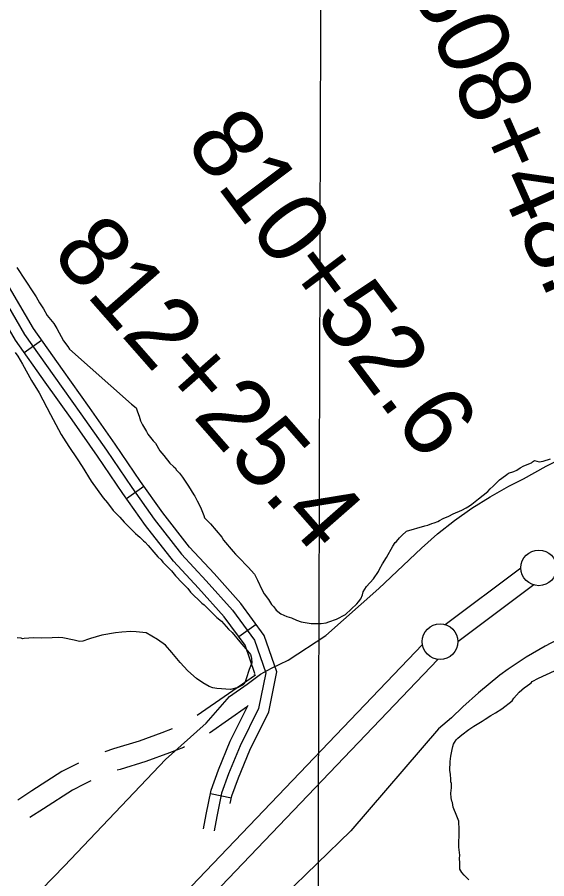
# Model space of a CAD drawing. Extents: x 3146026 to 3183936, y 897894 to 923344.
# Drawn here: x 3175969 to 3176711, y 912709 to 913917 of the extents above; entities that cross this region are included whole.
import ezdxf

# ---------------------------------------------------------------- set-up
doc = ezdxf.new("R2010")
doc.units = 0
for name, color, linetype in [('V-GRID-MAJR', 7, 'Continuous'), ('V-LEVE-TOET', 7, 'Continuous'), ('V-ROAD-CNTR', 7, 'Continuous'), ('V-SITE-VEGE', 7, 'Continuous'), ('V-SURV-IDEN', 7, 'Continuous'), ('V-SURV-LINE', 7, 'Continuous')]:
    doc.layers.add(name, color=color, linetype=linetype)

msp = doc.modelspace()

# ---------------------------------------------------------------- linework, layer by layer
at = {"layer": 'V-GRID-MAJR'}
msp.add_spline([(3176363.2260000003, 903290.974), (3176380.857, 909351.9), (3176398.4930000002, 915414.772), (3176416.13, 921477.6900000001), (3176416.136, 921479.588)], degree=3, dxfattribs=at)
at = {"layer": 'V-LEVE-TOET'}
for points in [[(3176535.160000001, 913172.4279999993), (3176557.778000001, 913192.3629999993), (3176581.422000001, 913211.0699999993), (3176606.025000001, 913228.4979999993), (3176631.516000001, 913244.5979999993), (3176657.827000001, 913259.3229999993), (3176678.294000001, 913269.5549999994), (3176710.129000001, 913287.4639999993), (3176742.714000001, 913303.9649999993)], [(3176309.450000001, 912995.5999999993), (3176325.268000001, 913003.9209999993), (3176348.247000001, 913015.4589999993), (3176401.157000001, 913049.8589999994), (3176475.313000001, 913115.5859999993), (3176535.160000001, 913172.4279999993)], [(3176750.935000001, 913057.3469999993), (3176708.441000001, 913034.9989999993), (3176682.114000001, 913019.3649999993)], [(3176682.114000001, 913019.3649999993), (3176656.631000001, 913002.3909999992), (3176645.164000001, 912994.1109999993), (3176615.214000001, 912969.2909999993), (3176593.155000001, 912949.6999999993), (3176577.508000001, 912934.3639999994), (3176558.972000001, 912918.7439999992)], [(3176233.686000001, 912926.6639999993), (3176266.233000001, 912964.0439999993), (3176290.706000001, 912981.8039999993), (3176309.450000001, 912995.5999999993)], [(3176558.972000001, 912918.7439999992), (3176436.313000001, 912775.6469999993), (3176341.654000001, 912684.2479999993), (3176241.755000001, 912570.9739999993), (3176075.220000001, 912402.9189999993), (3175880.271000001, 912204.6539999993), (3175650.360000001, 911949.5879999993), (3175429.256000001, 911724.1339999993), (3175203.102000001, 911477.3679999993), (3175013.426000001, 911281.9419999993), (3174949.649000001, 911208.8789999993), (3174922.362000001, 911183.1979999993), (3174863.062000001, 911137.6639999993), (3174821.666000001, 911101.6809999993)], [(3175335.611000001, 911997.2119999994), (3175501.944000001, 912173.9379999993), (3175667.903000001, 912348.2129999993), (3175840.263000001, 912526.6449999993), (3176034.831000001, 912726.6049999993), (3176176.330000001, 912875.9559999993), (3176233.686000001, 912926.6639999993)]]:
    msp.add_lwpolyline(points, dxfattribs=at)
at = {"layer": 'V-ROAD-CNTR'}
for p, q in [((3175978.2530066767, 913447.038078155), (3176002.7499576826, 913464.3540435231)), ((3176121.556720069, 913242.1704878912), (3176146.026671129, 913259.525453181)), ((3176279.0744050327, 913048.2388757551), (3176303.3283565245, 913065.8948404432)), ((3176302.5730587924, 912994.3592821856), (3176220.851537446, 912937.5855798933)), ((3176291.5362241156, 912950.1626677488), (3176237.952428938, 912912.9368503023)), ((3176239.380484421, 912828.1013160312), (3176268.782425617, 912822.142327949))]:
    msp.add_line(p, q, dxfattribs=at)
for points in [[(3175705.183552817, 913944.129083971), (3175792.838377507, 913796.026380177), (3175870.7802216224, 913665.4676412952), (3175936.689089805, 913544.1778838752), (3175978.771005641, 913472.2910276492), (3176019.869923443, 913414.1491439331), (3176057.819847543, 913360.982250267), (3176093.5297761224, 913309.8273525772), (3176129.049705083, 913257.5344571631), (3176160.509642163, 913213.1775458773), (3176198.878565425, 913163.9216443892), (3176233.6054959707, 913126.5117192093), (3176270.5344221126, 913085.4568013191), (3176301.387360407, 913043.0738860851), (3176316.9773292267, 912997.6219769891), (3176306.974349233, 912947.5460771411), (3176280.911401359, 912895.236181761), (3176264.951433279, 912855.7552607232), (3176254.842453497, 912828.8773144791), (3176248.1874668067, 912796.038380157), (3176244.611473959, 912776.0304201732)], [(3176267.1754288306, 912814.2123438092), (3176269.305424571, 912824.7213227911), (3176278.926405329, 912850.3032716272), (3176294.598373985, 912889.0711940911), (3176321.292320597, 912942.6470869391), (3176332.4802982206, 912998.6569749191), (3176314.843333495, 913050.0758720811), (3176282.205398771, 913094.9117824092), (3176244.6794738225, 913136.6306989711), (3176210.313542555, 913173.6516249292), (3176172.549618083, 913222.1295279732), (3176141.372680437, 913266.0884400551), (3176105.8837514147, 913318.3353355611), (3176070.074823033, 913369.6332329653), (3176032.098898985, 913422.8351265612), (3175991.3909804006, 913480.4240113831), (3175949.755063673, 913551.5498691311), (3175883.815195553, 913672.8956264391), (3175805.732351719, 913803.690364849), (3175718.306526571, 913951.406069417)], [(3176301.206935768, 912995.2482797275), (3176301.4743602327, 912996.5869790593), (3176287.9313873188, 913036.071900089), (3176258.8634454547, 913076.0018202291), (3176222.531518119, 913116.3927394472), (3176187.443588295, 913154.1916638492), (3176148.4696662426, 913204.225563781), (3176116.7267297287, 913248.9804742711), (3176081.175800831, 913301.3193695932), (3176045.5648720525, 913352.3312675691), (3176007.6409479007, 913405.4631613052), (3175966.151030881, 913464.158043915), (3175923.6231159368, 913536.8058986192), (3175857.745247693, 913658.0396561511), (3175779.9444032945, 913788.3623955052), (3175692.0605790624, 913936.852098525)], [(3176229.8455034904, 912778.6694148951), (3176233.451496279, 912798.8483745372), (3176240.379482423, 912833.0333061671), (3176250.976461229, 912861.2072498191), (3176267.224428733, 912901.4011694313), (3176292.4432383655, 912952.017279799)], [(3176185.8707733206, 912918.7115472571), (3176171.517261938, 912913.1088869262), (3176139.320477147, 912901.599704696), (3176103.7074773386, 912890.6861396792), (3176091.317296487, 912886.6563536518)], [(3176203.2533980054, 912893.4686291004), (3176201.5574772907, 912892.6301816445), (3176182.0227380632, 912885.0051130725), (3176148.769522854, 912873.1182953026), (3176112.742522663, 912862.0778603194), (3176108.931610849, 912860.8383982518)], [(3176054.5982347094, 912870.9711395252), (3176048.7044554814, 912868.0115614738), (3176031.1224740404, 912858.9506970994), (3175989.2988601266, 912831.7621541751), (3175969.2854508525, 912819.0145732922)], [(3176071.840073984, 912846.0592253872), (3176062.30754452, 912841.2724385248), (3176046.207525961, 912832.9753028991), (3176005.5331398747, 912806.5338458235), (3175986.3989542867, 912794.3462882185)]]:
    msp.add_lwpolyline(points, dxfattribs=at)
at = {"layer": 'V-SITE-VEGE'}
for p, q in [((3175967.9930000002, 913566.2559999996), (3175991.6210000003, 913530.4959999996)), ((3175991.6210000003, 913530.4959999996), (3175995.0300000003, 913525.1079999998)), ((3175995.0300000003, 913525.1079999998), (3175999.901, 913516.7829999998)), ((3175999.901, 913516.7829999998), (3176005.258, 913508.2119999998)), ((3176005.258, 913508.2119999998), (3176010.37, 913498.6619999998)), ((3176010.37, 913498.6619999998), (3176019.879, 913487.3899999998)), ((3176019.879, 913487.3899999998), (3176024.264, 913480.5329999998)), ((3176024.264, 913480.5329999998), (3176033.2670000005, 913463.3939999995)), ((3176033.267, 913463.3939999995), (3176039.603, 913455.0639999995)), ((3176039.603, 913455.0639999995), (3176042.04, 913451.6339999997)), ((3176042.04, 913451.6339999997), (3176128.863, 913374.2609999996)), ((3176128.863, 913374.2609999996), (3176135.536, 913369.3309999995)), ((3176135.536, 913369.3309999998), (3176137.235, 913363.5349999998)), ((3176137.235, 913363.5349999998), (3176139.765, 913357.7449999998)), ((3176139.765, 913357.7449999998), (3176141.4710000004, 913351.1199999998)), ((3176141.471, 913351.1199999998), (3176144, 913345.3309999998)), ((3176144, 913345.3309999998), (3176149.872, 913336.2479999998)), ((3176149.872, 913336.2479999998), (3176151.559, 913332.1109999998)), ((3176151.559, 913332.1109999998), (3176157.412, 913325.5139999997)), ((3176157.412, 913325.5139999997), (3176159.0900000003, 913323.0379999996)), ((3176159.09, 913323.0379999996), (3176162.432, 913319.7429999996)), ((3176162.432, 913319.7429999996), (3176168.3140000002, 913308.9989999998)), ((3176168.3140000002, 913308.9989999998), (3176174.167, 913302.4019999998)), ((3176174.167, 913302.4019999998), (3176182.539, 913291.6769999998)), ((3176182.539, 913291.6769999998), (3176187.551, 913286.7349999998)), ((3176678.673, 913287.6959999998), (3176689.429, 913291.9189999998)), ((3176689.429, 913291.9189999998), (3176691.076, 913293.5899999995)), ((3176691.076, 913293.5899999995), (3176693.552, 913295.2649999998)), ((3176693.552, 913295.2649999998), (3176700.202, 913293.6529999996)), ((3176700.202, 913293.6529999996), (3176706.004, 913294.5239999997)), ((3176706.004, 913294.5239999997), (3176715.935, 913297.9109999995)), ((3176187.551, 913286.7349999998), (3176190.051, 913285.0929999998)), ((3176190.051, 913285.0929999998), (3176191.735, 913281.7869999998)), ((3176191.735, 913281.7869999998), (3176195.911, 913277.6689999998)), ((3176657.1750000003, 913277.5889999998), (3176664.622, 913280.1299999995)), ((3176664.622, 913280.1299999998), (3176668.759, 913281.8200000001)), ((3176668.759, 913281.8199999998), (3176673.713, 913285.1709999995)), ((3176673.713, 913285.1709999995), (3176678.673, 913287.6959999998)), ((3176195.911, 913277.6689999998), (3176200.099, 913271.8889999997)), ((3176200.099, 913271.8889999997), (3176208.483, 913259.5049999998)), ((3176635.735, 913259.1849999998), (3176644.795, 913268.3769999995)), ((3176644.795, 913268.3769999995), (3176653.051, 913274.2399999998)), ((3176653.051, 913274.2399999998), (3176654.697, 913275.9119999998)), ((3176654.697, 913275.9119999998), (3176657.1750000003, 913277.5889999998)), ((3176208.483, 913259.5049999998), (3176216.036, 913247.1149999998)), ((3176628.319, 913251.6669999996), (3176631.608, 913255.8389999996)), ((3176631.608, 913255.8389999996), (3176635.7350000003, 913259.1849999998)), ((3176216.036, 913247.1149999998), (3176217.707, 913245.4659999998)), ((3176217.707, 913245.4659999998), (3176221.0700000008, 913238.8529999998)), ((3176615.1180000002, 913241.6219999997), (3176628.319, 913251.6669999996)), ((3176221.0700000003, 913238.8529999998), (3176225.2830000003, 913229.7579999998)), ((3176597.7830000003, 913229.0529999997), (3176602.744, 913231.5779999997)), ((3176602.744, 913231.5779999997), (3176606.0430000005, 913234.0889999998)), ((3176606.043, 913234.0889999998), (3176615.1180000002, 913241.6219999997)), ((3176225.2830000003, 913229.7579999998), (3176230.344, 913218.1779999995)), ((3176573.808, 913217.2709999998), (3176579.591, 913220.6299999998)), ((3176579.591, 913220.6299999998), (3176592, 913225.6949999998)), ((3176592, 913225.6949999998), (3176597.7830000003, 913229.0529999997)), ((3176230.344, 913218.1779999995), (3176231.1960000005, 913214.8649999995)), ((3176231.196, 913214.8649999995), (3176239.549, 913206.6279999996)), ((3176239.549, 913206.6279999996), (3176255.446, 913187.6569999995)), ((3176544.028, 913204.6189999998), (3176549.819, 913207.1459999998)), ((3176549.819, 913207.1459999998), (3176553.133, 913207.9999999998)), ((3176553.133, 913207.9999999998), (3176558.097, 913209.6939999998)), ((3176558.097, 913209.6939999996), (3176560.575, 913211.3709999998)), ((3176560.575, 913211.3709999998), (3176565.536, 913213.8959999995)), ((3176565.536, 913213.8959999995), (3176573.8080000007, 913217.2709999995)), ((3176507.628, 913190.2579999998), (3176514.223, 913196.1109999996)), ((3176514.223, 913196.1109999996), (3176539.889, 913203.7579999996)), ((3176539.889, 913203.7579999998), (3176544.028, 913204.6189999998)), ((3176255.446, 913187.6569999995), (3176257.9630000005, 913183.5279999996)), ((3176257.963, 913183.5279999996), (3176271.347, 913167.8589999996)), ((3176500.221, 913181.9099999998), (3176504.333, 913186.9179999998)), ((3176504.333, 913186.9179999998), (3176507.628, 913190.2579999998)), ((3176486.274, 913159.4129999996), (3176495.2890000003, 913175.2379999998)), ((3176495.289, 913175.2379999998), (3176498.572, 913180.2389999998)), ((3176498.572, 913180.2389999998), (3176500.221, 913181.9099999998)), ((3176271.347, 913167.8589999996), (3176274.693, 913163.7339999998)), ((3176274.693, 913163.7339999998), (3176278.8710000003, 913159.6159999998)), ((3176278.8710000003, 913159.6159999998), (3176292.242, 913145.6079999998)), ((3176480.531, 913150.2459999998), (3176486.274, 913159.4129999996)), ((3176476.437, 913142.7529999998), (3176480.531, 913150.2459999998)), ((3176292.242, 913145.6079999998), (3176301.44, 913135.7159999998)), ((3176301.44, 913135.7159999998), (3176305.644, 913127.4499999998)), ((3176468.233, 913129.4199999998), (3176474.801, 913139.4229999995)), ((3176474.801, 913139.4229999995), (3176476.4370000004, 913142.7529999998)), ((3176305.644, 913127.4499999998), (3176311.545, 913114.2179999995)), ((3176458.356, 913118.5659999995), (3176468.2330000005, 913129.4199999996)), ((3176311.545, 913114.2179999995), (3176314.903, 913108.4319999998)), ((3176452.627, 913106.9129999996), (3176453.4300000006, 913111.0639999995)), ((3176453.43, 913111.0639999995), (3176458.356, 913118.5659999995)), ((3176314.903, 913108.4319999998), (3176320.769, 913100.1789999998)), ((3176320.769, 913100.1789999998), (3176324.963, 913093.5719999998)), ((3176446.893, 913096.9159999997), (3176450.182, 913101.0859999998)), ((3176450.182, 913101.0859999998), (3176452.627, 913106.9129999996)), ((3176324.963, 913093.5719999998), (3176328.306, 913090.2769999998)), ((3176328.306, 913090.2769999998), (3176331.6580000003, 913085.3229999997)), ((3176428.764, 913079.3649999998), (3176444.421, 913094.4099999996)), ((3176444.421, 913094.4099999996), (3176446.893, 913096.9159999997)), ((3176331.6580000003, 913085.3229999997), (3176338.3310000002, 913080.3909999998)), ((3176338.3310000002, 913080.3909999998), (3176346.656, 913076.3009999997)), ((3176346.656, 913076.3009999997), (3176353.303, 913074.6889999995)), ((3176353.303, 913074.6889999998), (3176359.964, 913071.4169999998)), ((3176416.366, 913072.6429999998), (3176428.764, 913079.3649999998)), ((3176359.964, 913071.4169999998), (3176366.6180000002, 913068.975)), ((3176366.6180000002, 913068.9749999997), (3176380.736, 913066.5849999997)), ((3176380.736, 913066.5849999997), (3176394.839, 913066.6859999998)), ((3176394.839, 913066.6859999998), (3176401.47, 913067.5599999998)), ((3176401.47, 913067.5599999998), (3176405.607, 913069.2499999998)), ((3176405.607, 913069.2499999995), (3176416.366, 913072.6429999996)), ((3176710.333, 912995.0389999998), (3176727.733, 913002.8619999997)), ((3176690.382, 912985.1449999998), (3176699.076, 912989.8259999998)), ((3176699.076, 912989.8259999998), (3176710.333, 912995.0389999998)), ((3176672.005, 912970.1289999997), (3176679.6580000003, 912976.8539999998)), ((3176679.6580000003, 912976.8539999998), (3176682.214, 912978.4149999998)), ((3176682.214, 912978.4149999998), (3176688.852, 912983.5939999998)), ((3176688.852, 912983.5939999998), (3176690.382, 912985.1449999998)), ((3176664.876, 912961.8629999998), (3176672.005, 912970.1289999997)), ((3176648.039, 912946.8569999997), (3176662.3340000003, 912958.2519999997)), ((3176662.3340000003, 912958.2519999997), (3176664.876, 912961.8629999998)), ((3176632.704, 912937.5079999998), (3176638.838, 912941.145)), ((3176638.838, 912941.145), (3176648.039, 912946.8569999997)), ((3176608.679, 912922.4489999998), (3176620.436, 912929.7219999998)), ((3176620.436, 912929.7219999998), (3176624.524, 912932.3159999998)), ((3176624.524, 912932.3159999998), (3176632.704, 912937.5079999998)), ((3176591.822, 912910.5259999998), (3176601.525, 912917.7819999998)), ((3176601.525, 912917.7819999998), (3176608.6790000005, 912922.4489999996)), ((3176583.6580000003, 912903.2799999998), (3176586.2060000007, 912905.8649999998)), ((3176586.2060000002, 912905.8649999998), (3176591.822, 912910.5259999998)), ((3176578.1040000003, 912889.8919999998), (3176579.1040000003, 912894.007)), ((3176579.1040000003, 912894.007), (3176580.103, 912897.6069999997)), ((3176580.103, 912897.6069999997), (3176581.631, 912899.6709999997)), ((3176581.631, 912899.6709999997), (3176583.6580000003, 912903.2799999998)), ((3176575.657, 912872.9349999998), (3176576.63, 912880.6429999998)), ((3176576.63, 912880.6429999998), (3176578.1040000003, 912889.8919999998)), ((3176575.204, 912864.2019999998), (3176575.681, 912869.3379999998)), ((3176575.681, 912869.3379999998), (3176575.657, 912872.9349999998)), ((3176575.231, 912860.6099999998), (3176575.204, 912864.2019999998)), ((3176575.7800000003, 912855.4799999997), (3176575.231, 912860.6099999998)), ((3176576.347, 912847.7829999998), (3176575.7800000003, 912855.4799999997)), ((3176576.37, 912844.703), (3176576.347, 912847.7829999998)), ((3176577.412, 912842.1449999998), (3176576.37, 912844.703)), ((3176576.48, 912828.7879999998), (3176577.4590000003, 912835.9829999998)), ((3176577.4590000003, 912835.9829999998), (3176577.412, 912842.1449999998)), ((3176577.041, 912822.1199999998), (3176576.48, 912828.7879999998)), ((3176577.586, 912817.5019999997), (3176577.041, 912822.1199999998)), ((3176578.629, 912815.4559999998), (3176577.586, 912817.5019999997)), ((3176579.702, 912808.7889999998), (3176578.629, 912815.4559999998)), ((3176584.92, 912796.5049999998), (3176579.7020000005, 912808.7889999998)), ((3176587.539, 912789.3349999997), (3176584.92, 912796.5049999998)), ((3176588.137, 912777.0189999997), (3176587.539, 912789.3349999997)), ((3176588.178, 912771.3699999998), (3176588.137, 912777.0189999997)), ((3176588.2090000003, 912766.7499999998), (3176588.178, 912771.3699999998)), ((3176587.73, 912762.1279999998), (3176588.2090000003, 912766.7499999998)), ((3176587.793, 912752.8869999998), (3176587.73, 912762.1279999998)), ((3176588.899, 912741.6009999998), (3176587.7930000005, 912752.8869999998)), ((3176588.42, 912736.9759999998), (3176588.899, 912741.6009999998)), ((3176588.975, 912730.8199999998), (3176588.42, 912736.9759999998)), ((3176589.036, 912722.0909999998), (3176588.975, 912730.8199999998)), ((3176591.637, 912717.4889999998), (3176589.036, 912722.0909999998)), ((3176595.258, 912713.4099999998), (3176591.637, 912717.4889999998)), ((3176601.4620000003, 912707.29), (3176595.2580000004, 912713.4099999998))]:
    msp.add_line(p, q, dxfattribs=at)
for points in [[(3175965.7150000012, 913447.1099999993), (3175969.240000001, 913441.6459999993), (3175975.902000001, 913430.3289999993), (3175988.833000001, 913407.6919999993), (3175999.4110000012, 913390.1279999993), (3176015.093000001, 913359.6829999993), (3176029.986000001, 913331.9689999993), (3176033.510000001, 913326.8959999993), (3176040.955000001, 913314.8009999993), (3176052.706000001, 913297.6279999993), (3176059.755000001, 913287.0939999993), (3176072.291000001, 913266.4089999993), (3176089.132000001, 913242.9959999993), (3176095.004000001, 913235.9729999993), (3176103.226000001, 913225.4409999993), (3176112.229000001, 913215.6879999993), (3176118.488000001, 913209.0589999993), (3176134.5360000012, 913193.0679999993), (3176137.668000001, 913190.3379999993), (3176140.406000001, 913187.6079999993), (3176145.495000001, 913182.5369999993), (3176147.842000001, 913180.5869999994), (3176152.147000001, 913176.2989999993), (3176159.976000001, 913166.5439999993), (3176165.848000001, 913160.3039999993), (3176170.544000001, 913156.0149999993), (3176172.893000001, 913152.8919999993), (3176177.589000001, 913147.8209999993), (3176184.634000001, 913140.8029999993), (3176190.508000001, 913133.3889999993), (3176199.898000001, 913123.6389999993), (3176207.728000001, 913115.8399999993), (3176211.643000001, 913110.7689999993), (3176227.296000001, 913095.1649999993)], [(3176227.296000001, 913095.1649999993), (3176230.4280000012, 913092.8279999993), (3176238.6440000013, 913085.0279999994), (3176248.427000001, 913075.2769999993), (3176255.079000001, 913069.8189999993), (3176264.865000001, 913058.8969999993), (3176269.954000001, 913053.8279999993), (3176280.524000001, 913040.9529999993), (3176289.136000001, 913031.1999999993), (3176295.400000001, 913023.3969999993), (3176296.576000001, 913019.8849999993), (3176296.971000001, 913017.5419999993), (3176297.373000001, 913011.6809999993), (3176293.873000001, 913002.2989999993), (3176289.598000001, 912989.0069999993), (3176288.044000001, 912984.7079999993), (3176286.094000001, 912981.5789999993), (3176284.5360000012, 912980.0139999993), (3176281.413000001, 912978.8369999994), (3176278.289000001, 912976.8789999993), (3176267.746000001, 912974.1239999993), (3176248.210000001, 912975.2609999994), (3176242.738000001, 912976.4239999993), (3176237.655000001, 912978.3699999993), (3176228.662000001, 912983.4329999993), (3176220.057000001, 912989.6709999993), (3176207.535000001, 913000.1969999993), (3176196.967000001, 913011.8999999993), (3176185.222000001, 913025.9429999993), (3176176.608000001, 913036.0869999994), (3176165.266000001, 913044.2699999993), (3176149.233000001, 913053.6199999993), (3176135.556000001, 913055.1579999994), (3176127.743000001, 913055.5359999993), (3176115.242000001, 913054.7359999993), (3176106.257000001, 913053.5459999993), (3176087.121000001, 913050.3879999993), (3176071.110000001, 913045.6709999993), (3176068.378000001, 913044.4939999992), (3176060.569000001, 913041.7449999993), (3176055.881000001, 913041.3479999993), (3176048.455000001, 913043.2869999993), (3176032.431000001, 913046.3859999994), (3176026.961000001, 913047.1579999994), (3176017.585000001, 913046.3589999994), (3176003.130000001, 913046.3349999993), (3175991.410000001, 913046.7049999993), (3175978.128000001, 913045.5119999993), (3175976.175000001, 913045.1159999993), (3175974.221000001, 913045.8939999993), (3175968.359000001, 913046.6669999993)]]:
    msp.add_lwpolyline(points, dxfattribs=at)
at = {"layer": 'V-SURV-LINE'}
for points in [[(3176568.316485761, 913065.1879014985), (3176674.6391709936, 913144.7502253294)], [(3176692.6302243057, 913120.7435084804), (3176586.3075390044, 913041.1811845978)], [(3175534.4517245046, 911988.0621284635), (3176536.6556182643, 913037.1182097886)], [(3176558.3581454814, 913016.4058815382), (3175556.1542517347, 911967.3498002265)]]:
    msp.add_lwpolyline(points, dxfattribs=at)
for centre in [(3176699.6379500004, 913144.7222599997), (3176561.3087600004, 913041.2091499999)]:
    msp.add_circle(centre, 25, dxfattribs=at)

# ---------------------------------------------------------------- texts
at = {"layer": 'V-SURV-IDEN'}
for s, height, rotation, p in [('808+48.0', 100, 293.90861111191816, (3176517.3969256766, 913964.8132577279)), ('810+52.6', 100, 306.97416665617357, (3176202.4969050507, 913740.0871216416)), ('812+25.4', 100.00000000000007, 311.2939311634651, (3176014.679560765, 913583.6017235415))]:
    msp.add_text(s, height=height, rotation=rotation, dxfattribs=at).set_placement(p)

doc.saveas('drawing.dxf')
